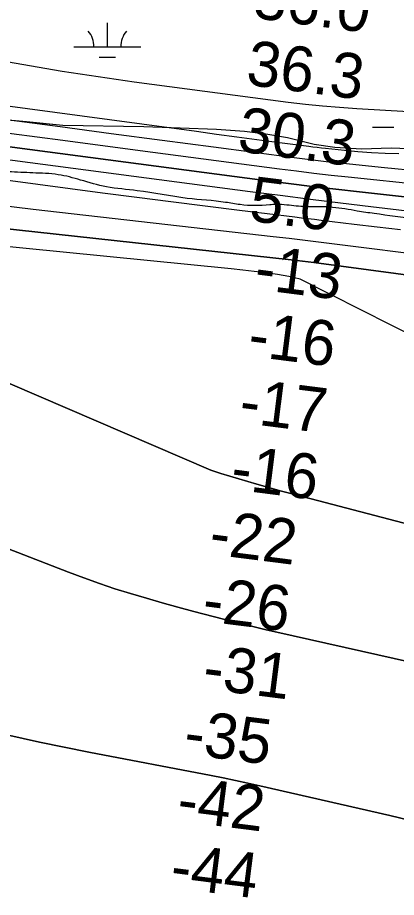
# Model space of a CAD drawing. Extents: x 3297753 to 3335611, y 652252 to 677623.
# Drawn here: x 3328943 to 3329508, y 660766 to 662077 of the extents above; entities that cross this region are included whole.
import ezdxf

# ---------------------------------------------------------------- set-up
doc = ezdxf.new("R2010")
doc.units = 0
for name, color, linetype in [('V-RIVR-EDGE', 7, 'Continuous'), ('V-RIVR-RANG', 7, 'Continuous'), ('V-ROAD-CNTR', 7, 'Continuous'), ('V-SITE-VEGE', 7, 'Continuous'), ('V-TOPO-DPTH', 7, 'Continuous'), ('V-TOPO-MAJR', 7, 'Continuous'), ('V-TOPO-MINR', 7, 'Continuous'), ('V-TOPO-WATR', 7, 'Continuous'), ('V-WETL-SWMP', 7, 'Continuous')]:
    doc.layers.add(name, color=color, linetype=linetype)

msp = doc.modelspace()

# ---------------------------------------------------------------- linework, layer by layer
at = {"layer": 'V-RIVR-EDGE'}
msp.add_spline([(3331038.755163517, 661614.3340752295), (3331015.549322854, 661616.463876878), (3330991.1000376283, 661618.5967532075), (3330971.620431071, 661619.0594047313), (3330955.045269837, 661620.7583265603), (3330920.2370212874, 661624.1602697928), (3330900.761514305, 661626.2808473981), (3330858.500797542, 661633.017090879), (3330839.025290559, 661635.137668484), (3330820.390020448, 661641.8154930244), (3330802.574489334, 661644.7609340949), (3330795.52830349, 661644.7783572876), (3330777.7014985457, 661643.1645016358), (3330759.4643116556, 661643.2095969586), (3330728.7916542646, 661642.8709575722), (3330721.751617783, 661645.3752698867), (3330715.5395194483, 661647.4630508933), (3330708.498458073, 661649.5528816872), (3330679.907432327, 661652.9394515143), (3330635.9826401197, 661657.192905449), (3330576.3106248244, 661662.7287499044), (3330543.576833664, 661666.9545317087), (3330530.73713058, 661670.7166370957), (3330500.8995855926, 661672.8628370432), (3330450.7667946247, 661680.8619980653), (3330395.2406194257, 661686.8020751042), (3330354.6368038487, 661693.1197374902), (3330298.2888398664, 661701.9632349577), (3330271.765097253, 661703.2722727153), (3330255.603392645, 661704.5556881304), (3330226.191603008, 661711.2601599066), (3330209.202985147, 661713.3745881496), (3330195.111638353, 661713.8239160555), (3330163.1924617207, 661712.244906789), (3330101.4357401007, 661712.8120974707), (3330065.380972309, 661714.9736708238), (3330053.7826639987, 661717.9037384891), (3330048.8191346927, 661722.0608524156), (3330042.6162604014, 661727.8789671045), (3330032.2685709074, 661733.7073307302), (3330000.781298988, 661739.173482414), (3329971.356185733, 661740.4896944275), (3329959.746603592, 661738.8604653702), (3329936.525389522, 661734.7730442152), (3329919.522423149, 661731.0847311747), (3329896.7269644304, 661731.5555818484), (3329881.3942228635, 661732.8369474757), (3329863.5653681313, 661730.3941287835), (3329856.9439127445, 661734.555342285), (3329851.9721842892, 661735.39660405), (3329837.049824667, 661735.0190187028), (3329820.475688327, 661737.132422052), (3329797.2698476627, 661739.2622237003), (3329766.597190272, 661738.9235843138), (3329750.024078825, 661741.4514691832), (3329713.974435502, 661745.6854501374), (3329707.761312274, 661747.3587496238), (3329704.048401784, 661754.4141595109), (3329697.008365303, 661756.9184718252), (3329690.3633373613, 661751.5466103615), (3329679.174386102, 661752.4032455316), (3329644.7847186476, 661757.4620899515), (3329618.6846815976, 661762.5004364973), (3329571.0428793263, 661772.1513742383), (3329537.0666684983, 661776.7947122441), (3329474.499431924, 661784.8246200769), (3329449.225283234, 661788.617472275), (3329412.3497515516, 661794.096947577), (3329395.7725405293, 661794.9669063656), (3329382.094650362, 661795.0007278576), (3329372.1470938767, 661795.0253253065), (3329344.3829813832, 661797.5808823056), (3329327.805770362, 661798.4508410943), (3329318.68512713, 661797.644425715), (3329274.3366293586, 661798.1685708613), (3329252.7917894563, 661801.5377174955), (3329195.607688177, 661807.4818941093), (3329121.028686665, 661818.8573760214), (3329075.0355864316, 661824.7738805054), (3329036.5134024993, 661834.816752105), (3329003.374353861, 661842.7738924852), (3328965.2482033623, 661845.355071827), (3328929.1924106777, 661847.1021636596), (3328910.129335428, 661848.3927533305), (3328879.0647441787, 661857.173732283), (3328826.4460889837, 661865.5935241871), (3328781.694383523, 661870.6779909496), (3328715.8112947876, 661878.7160979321), (3328661.936896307, 661882.165186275), (3328658.2137368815, 661885.0757809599), (3328656.9815661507, 661889.6381523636), (3328635.8430086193, 661889.6904219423), (3328604.3557367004, 661895.1565736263), (3328596.8971191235, 661896.0039847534), (3328588.6054389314, 661895.1955195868), (3328581.9747595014, 661895.6263994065), (3328549.6605743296, 661901.9235639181), (3328499.932015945, 661905.7768848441), (3328480.4616334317, 661909.9698700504), (3328465.972203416, 661917.0519271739), (3328455.1987585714, 661918.3220189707), (3328428.2666837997, 661922.1189707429), (3328418.735658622, 661922.9715063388), (3328415.409557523, 661918.8348902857), (3328409.604766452, 661918.0202757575), (3328403.3885685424, 661918.4501306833), (3328401.7378167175, 661921.3556008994), (3328394.708029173, 661928.004728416), (3328342.09552334, 661938.9114094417), (3328293.2102765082, 661948.5654218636), (3328270.8395482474, 661953.1800628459), (3328208.29075976, 661968.670638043), (3328152.359327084, 661978.3420736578), (3328103.0524244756, 661985.0957403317), (3328040.4903123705, 661995.1980557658), (3327953.0675082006, 662008.6777169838), (3327892.571654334, 662016.2880188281), (3327875.1613806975, 662015.5021013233), (3327861.056710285, 662010.5631694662), (3327855.250894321, 662009.3340734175), (3327844.0629679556, 662010.6051901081), (3327834.5432166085, 662016.0170224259), (3327815.0800083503, 662023.1113782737), (3327799.3348350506, 662025.2227318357), (3327779.033439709, 662028.5888037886), (3327711.492424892, 662036.631010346), (3327562.755052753, 662061.8678383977), (3327513.0346935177, 662069.0370114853), (3327479.060532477, 662074.5093125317), (3327443.013963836, 662079.9867380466), (3327406.964320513, 662084.2207190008), (3327362.6260716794, 662088.8896793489), (3327314.1317338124, 662089.009591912), (3327294.6521272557, 662089.4722434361), (3327271.4473114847, 662092.0165266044), (3327231.2538778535, 662096.675238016), (3327193.1338767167, 662101.743306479), (3327145.9004066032, 662108.9063302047), (3327115.6606788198, 662116.0273332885), (3327063.4534304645, 662123.2026557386), (3327026.98623094, 662126.1942170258), (3326973.536562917, 662133.7870956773), (3326935.8300184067, 662138.4396577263), (3326889.8287190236, 662141.0403100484)], degree=3, dxfattribs=at)
at = {"layer": 'V-ROAD-CNTR'}
msp.add_spline([(3328022.9769166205, 662390.77319169), (3328495.8129709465, 662335.5443021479), (3329059.972842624, 662301.125370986), (3329435.1360922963, 662310.636351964), (3329616.6147293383, 662316.197340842), (3329714.425533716, 662319.2633347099), (3329771.7834190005, 662311.202350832), (3329825.20831215, 662280.040413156), (3329861.110240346, 662218.4235363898), (3329893.3651758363, 662172.969627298), (3329949.179064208, 662160.9546513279), (3330067.7108271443, 662144.0636851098), (3330256.77744901, 662152.881667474), (3330465.530031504, 662159.8866534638), (3330666.44662967, 662160.9496513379), (3330821.0503204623, 662128.725715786), (3330941.0960803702, 662044.6398839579), (3331060.4008417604, 662014.2809446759), (3331187.864586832, 662003.92396539), (3331370.84522087, 662025.034923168), (3331521.583919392, 662046.547880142), (3331735.85449085, 662062.206848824), (3331979.466003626, 662091.1977908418), (3332173.6386152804, 662104.1957648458), (3332344.3102739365, 662126.579720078), (3332611.6737392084, 662193.364586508), (3332889.9081827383, 662244.7794836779), (3333149.7366630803, 662275.7464217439), (3333340.7612810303, 662299.7953736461), (3333416.409129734, 662311.349350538)], degree=3, dxfattribs=at)
at = {"layer": 'V-SITE-VEGE'}
for p, q in [((3329009.901, 661915.8520000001), (3328910.628, 661925.733)), ((3329130.866, 661914.2180000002), (3329009.901, 661915.8520000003)), ((3329239.236, 661909.8470000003), (3329130.866, 661914.2180000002)), ((3329280.824, 661906.8550000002), (3329239.236, 661909.8470000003)), ((3329312.8880000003, 661903.042), (3329280.824, 661906.8550000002)), ((3329344.982, 661897.639), (3329312.8880000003, 661903.042)), ((3329384.9390000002, 661887.9290000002), (3329344.982, 661897.639)), ((3329415.882, 661883.278), (3329384.9390000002, 661887.929)), ((3329455.386, 661880.813), (3329415.882, 661883.278)), ((3329499.768, 661882.4650000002), (3329455.386, 661880.813)), ((3329540.662, 661880.829), (3329499.768, 661882.4650000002))]:
    msp.add_line(p, q, dxfattribs=at)
at = {"layer": 'V-TOPO-DPTH'}
for points in [[(3329513.5635297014, 661760.547300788), (3329479.090593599, 661764.6410307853), (3329444.620027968, 661768.7547968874), (3329395.132190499, 661774.6826249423), (3329385.407560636, 661775.8494894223), (3329375.683249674, 661777.0190009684), (3329365.9594170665, 661778.1924831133), (3329356.235903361, 661779.3686123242), (3329273.5148040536, 661789.3914628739), (3329222.4429571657, 661795.6750171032), (3329171.387079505, 661802.0839199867), (3329120.355155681, 661808.6808458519), (3329069.3392010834, 661815.4031203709), (3328449.4108553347, 661898.2517718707), (3328439.5101440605, 661899.5910353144), (3328429.6123653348, 661900.9513857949), (3328419.718985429, 661902.3433668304), (3328409.828538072, 661903.7564349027), (3328358.2619401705, 661911.2079746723), (3328322.5876239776, 661916.3432150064), (3328286.9096153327, 661921.4525710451), (3328251.2260680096, 661926.523100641), (3328215.5388282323, 661931.5677459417), (3327668.346678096, 662008.6136079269)], [(3329513.5635297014, 661760.547300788), (3329479.090593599, 661764.6410307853), (3329444.620027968, 661768.7547968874), (3329395.132190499, 661774.6826249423), (3329385.407560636, 661775.8494894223), (3329375.683249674, 661777.0190009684), (3329365.9594170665, 661778.1924831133), (3329356.235903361, 661779.3686123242), (3329273.5148040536, 661789.3914628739), (3329222.4429571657, 661795.6750171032), (3329171.387079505, 661802.0839199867), (3329120.355155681, 661808.6808458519), (3329069.3392010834, 661815.4031203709), (3328449.4108553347, 661898.2517718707), (3328439.5101440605, 661899.5910353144), (3328429.6123653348, 661900.9513857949), (3328419.718985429, 661902.3433668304), (3328409.828538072, 661903.7564349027), (3328358.2619401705, 661911.2079746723), (3328322.5876239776, 661916.3432150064), (3328286.9096153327, 661921.4525710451), (3328251.2260680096, 661926.523100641), (3328215.5388282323, 661931.5677459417), (3327668.346678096, 662008.6136079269)], [(3328021.8582066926, 662005.8888018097), (3328362.364425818, 661959.7487593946), (3328397.3105580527, 661955.0227912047), (3328432.2583439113, 661950.3091076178), (3328467.2086102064, 661945.6138509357), (3328502.1605301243, 661940.9308788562), (3328569.393682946, 661931.9408039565), (3328637.9667856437, 661922.7974208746), (3328706.544376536, 661913.6879217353), (3328775.128699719, 661904.6292485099), (3328843.7175110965, 661895.6044592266), (3329311.2739700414, 661834.2604887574), (3329346.5891056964, 661829.7355613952), (3329381.9214610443, 661825.3529771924), (3329417.2796459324, 661821.1839077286), (3329452.655050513, 661817.1571814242), (3329688.947895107, 661790.9830519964)], [(3328077.0004862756, 661801.1241976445), (3328351.440213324, 661760.5029118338), (3328386.5521429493, 661755.3466145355), (3328421.6717512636, 661750.2435885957), (3329230.8241330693, 661402.6805612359), (3329238.30845089, 661399.9639964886), (3329245.896574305, 661397.5112348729), (3329299.4457120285, 661381.770230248), (3329311.606636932, 661378.2554379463), (3329323.788076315, 661374.8145534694), (3329336.0002874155, 661371.4845307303), (3329348.233012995, 661368.2284158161), (3329845.9642759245, 661238.1614368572)], [(3329845.9642759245, 661238.1614368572), (3329348.233012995, 661368.2284158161), (3329336.0002874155, 661371.4845307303), (3329323.788076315, 661374.8145534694), (3329311.606636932, 661378.2554379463), (3329299.4457120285, 661381.770230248), (3329245.896574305, 661397.5112348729), (3329238.30845089, 661399.9639964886), (3329230.8241330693, 661402.6805612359), (3328421.6717512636, 661750.2435885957), (3328386.5521429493, 661755.3466145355), (3328351.440213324, 661760.5029118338), (3328077.0004862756, 661801.1241976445)], [(3329940.0948985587, 661637.3243346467), (3329384.227062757, 661711.7297860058), (3329375.88209643, 661712.8156980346), (3329367.5321753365, 661713.8608119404), (3329359.174822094, 661714.844728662), (3329350.812514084, 661715.7878472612), (3328708.239199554, 661785.8759230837)], [(3328708.239199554, 661785.8759230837), (3329350.812514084, 661715.7878472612), (3329359.174822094, 661714.844728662), (3329367.5321753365, 661713.8608119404), (3329375.88209643, 661712.8156980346), (3329384.227062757, 661711.7297860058), (3329940.0948985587, 661637.3243346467)], [(3328927.4341614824, 661286.1026718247), (3329018.6952527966, 661250.6915970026), (3329041.60013401, 661242.1032031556), (3329064.626205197, 661233.8661652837), (3329087.834061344, 661226.1561613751), (3329111.163107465, 661218.797513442), (3329134.623190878, 661211.8451399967), (3329158.136636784, 661205.0826227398), (3329181.730126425, 661198.6048897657), (3329205.3769785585, 661192.3170129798), (3329265.0474772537, 661176.8358208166), (3329281.10585367, 661172.7558656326), (3329297.190384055, 661168.7841709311), (3329313.3141453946, 661164.9748669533), (3329329.4640607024, 661161.2738234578), (3330053.6535865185, 660999.1515239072)], [(3330053.6535865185, 660999.1515239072), (3329329.4640607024, 661161.2738234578), (3329313.3141453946, 661164.9748669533), (3329297.190384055, 661168.7841709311), (3329281.10585367, 661172.7558656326), (3329265.0474772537, 661176.8358208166), (3329205.3769785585, 661192.3170129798), (3329181.730126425, 661198.6048897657), (3329158.136636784, 661205.0826227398), (3329134.623190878, 661211.8451399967), (3329111.163107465, 661218.797513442), (3329087.834061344, 661226.1561613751), (3329064.626205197, 661233.8661652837), (3329041.60013401, 661242.1032031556), (3329018.6952527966, 661250.6915970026), (3328927.4341614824, 661286.1026718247)], [(3328901.566044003, 661014.1079439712), (3328975.087146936, 660997.8016967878), (3329048.8965210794, 660982.7221619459), (3329231.078026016, 660947.8782115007), (3329249.386849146, 660944.2733652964), (3329267.667914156, 660940.5363867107), (3329285.907341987, 660936.6012095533), (3329304.1190116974, 660932.5339000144), (3329497.512694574, 660888.2389618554), (3329586.276040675, 660867.2474263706)], [(3329586.276040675, 660867.2474263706), (3329497.512694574, 660888.2389618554), (3329304.1190116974, 660932.5339000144), (3329285.907341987, 660936.6012095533), (3329267.667914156, 660940.5363867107), (3329249.386849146, 660944.2733652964), (3329231.078026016, 660947.8782115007), (3329048.8965210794, 660982.7221619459), (3328975.087146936, 660997.8016967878), (3328901.566044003, 661014.1079439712)]]:
    msp.add_lwpolyline(points, dxfattribs=at)
at = {"layer": 'V-TOPO-MAJR'}
msp.add_lwpolyline([(3329511.2368109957, 661873.6333819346), (3329490.8718809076, 661874.3430630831), (3329470.527880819, 661875.3831203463), (3329450.215275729, 661876.9187417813), (3329429.9236006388, 661878.7847393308), (3329402.014888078, 661881.6947074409), (3329395.6963084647, 661882.3794479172), (3329389.3817550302, 661883.0983217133), (3329383.0732408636, 661883.8683954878), (3329376.768752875, 661884.672602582), (3329329.369997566, 661890.9143241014), (3329299.3706685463, 661894.8764004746), (3329269.3733615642, 661898.8536830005), (3329239.3790876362, 661902.8537747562), (3329209.3868357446, 661906.8690726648), (3328445.280023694, 662009.4617834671)], dxfattribs=at)
at = {"layer": 'V-TOPO-MINR'}
for points in [[(3329525.3707537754, 661936.3177737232), (3329448.465212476, 661940.8672200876), (3329422.8732643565, 661942.6509515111), (3329397.3150367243, 661944.7920636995), (3329371.807389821, 661947.4692470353), (3329346.333463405, 661950.5038111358), (3329116.251260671, 661980.3652592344), (3329009.1966969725, 661996.2345274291), (3328902.6330951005, 662014.6655574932), (3328796.8059359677, 662036.939230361), (3328691.4697386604, 662061.7746650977), (3328486.296744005, 662114.0860298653)], [(3329541.0393648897, 661848.1492215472), (3329489.6258442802, 661852.9606201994), (3329418.912737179, 661860.3325892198), (3329402.9008359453, 661862.0672044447), (3329386.899078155, 661863.8878765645), (3329370.912535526, 661865.837634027), (3329354.9361363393, 661867.8734483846), (3329234.599051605, 661883.7013229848), (3329158.4655285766, 661893.7443136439), (3329082.3370852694, 661903.8255530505), (3329006.216261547, 661913.9641655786), (3328930.1005175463, 661924.141026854), (3328464.243206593, 661986.6059890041), (3328449.307788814, 661988.6151713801), (3328434.3735339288, 661990.632932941), (3328419.441023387, 661992.6635632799), (3328404.509675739, 661994.7027728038), (3328320.632944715, 662006.1948331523), (3328263.766985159, 662014.0073484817), (3328206.9048675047, 662021.8476520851), (3328150.048512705, 662029.7296380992), (3328093.1959998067, 662037.6394123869)], [(3329932.602467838, 661739.871304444), (3329469.4543425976, 661794.9476726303), (3329424.4275980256, 661800.3838963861), (3329379.4142773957, 661805.927534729), (3329334.421092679, 661811.6322949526), (3329289.4413319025, 661817.4444697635), (3328561.0718910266, 661912.8885376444), (3328539.422395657, 661915.7334740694), (3328517.774292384, 661918.5889348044), (3328496.1282772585, 661921.4601820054), (3328474.4836542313, 661924.3419535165), (3328452.8405958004, 661927.2354992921), (3328431.198231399, 661930.1342197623), (3328409.5569080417, 661933.0407022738), (3328387.916278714, 661935.9523594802), (3327783.433964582, 662017.3933222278)], [(3329549.324428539, 661827.1385868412), (3329435.8086853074, 661838.9727057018), (3329410.1044914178, 661841.7566911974), (3329384.416477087, 661844.6780359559), (3329358.752732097, 661847.8054196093), (3329333.1051666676, 661851.0701625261), (3329125.5395242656, 661878.3384773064), (3329010.148694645, 661893.5413316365), (3328894.7654660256, 661908.8014934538), (3328779.3936389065, 661924.1476165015), (3328664.029412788, 661939.5510470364), (3328483.202395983, 661963.7636351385), (3328458.258551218, 661967.1124300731), (3328433.316269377, 661970.4727953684), (3328408.376331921, 661973.8505162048), (3328383.4379573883, 661977.2398074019), (3328242.281406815, 661996.4739449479), (3328146.767910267, 662009.5034668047), (3328051.2570551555, 662022.5523007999)], [(3329688.947895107, 661790.9830519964), (3329452.655050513, 661817.1571814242), (3329417.2796459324, 661821.1839077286), (3329381.9214610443, 661825.3529771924), (3329346.5891056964, 661829.7355613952), (3329311.2739700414, 661834.2604887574), (3328843.7175110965, 661895.6044592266), (3328775.128699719, 661904.6292485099), (3328706.544376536, 661913.6879217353), (3328637.9667856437, 661922.7974208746), (3328569.393682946, 661931.9408039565), (3328502.1605301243, 661940.9308788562), (3328467.2086102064, 661945.6138509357), (3328432.2583439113, 661950.3091076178), (3328397.3105580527, 661955.0227912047), (3328362.364425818, 661959.7487593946), (3328021.8582066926, 662005.8888018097)], [(3329562.067921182, 661720.9365290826), (3329419.12990202, 661738.8743060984), (3329395.325641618, 661741.8212281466), (3329371.515028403, 661744.715141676), (3329347.694885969, 661747.5295424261), (3329323.8683907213, 661750.2909346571), (3328966.0558044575, 661791.1547074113), (3328876.1546719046, 661801.6924427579), (3328786.2977417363, 661812.5859407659), (3328696.5071151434, 661824.0130827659), (3328606.7606909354, 661835.7959874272), (3328487.838758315, 661851.7688683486), (3328457.606507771, 661855.9663732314), (3328427.400989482, 661860.3427745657), (3328397.2355695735, 661864.9875205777), (3328367.0968819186, 661869.8111630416), (3328236.766278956, 661891.2649306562), (3328141.4487517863, 661906.7356151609)], [(3330087.7255598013, 661321.7538152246), (3329363.8327884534, 661687.3232798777), (3329347.0307329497, 661691.1480426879), (3329330.0174137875, 661694.177509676), (3329312.830877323, 661696.496205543), (3329295.6271756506, 661698.6720452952), (3329278.397726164, 661700.6336008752), (3329261.15111147, 661702.4523003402), (3328458.759818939, 661782.0205639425), (3328441.1002469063, 661783.881016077), (3328423.457918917, 661785.8853874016), (3328405.8414569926, 661788.1056375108), (3328388.242239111, 661790.4698068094), (3328292.93086196, 661803.8679586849), (3328227.772551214, 661813.5404665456), (3328162.7257233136, 661823.8809874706), (3328097.846119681, 661835.2235279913)], [(3329845.9642759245, 661238.1614368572), (3329348.233012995, 661368.2284158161), (3329336.0002874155, 661371.4845307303), (3329323.788076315, 661374.8145534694), (3329311.606636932, 661378.2554379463), (3329299.4457120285, 661381.770230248), (3329245.896574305, 661397.5112348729), (3329238.30845089, 661399.9639964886), (3329230.8241330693, 661402.6805612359), (3328421.6717512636, 661750.2435885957), (3328386.5521429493, 661755.3466145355), (3328351.440213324, 661760.5029118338), (3328077.0004862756, 661801.1241976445)], [(3329940.0948985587, 661637.3243346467), (3329384.227062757, 661711.7297860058), (3329375.88209643, 661712.8156980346), (3329367.5321753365, 661713.8608119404), (3329359.174822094, 661714.844728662), (3329350.812514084, 661715.7878472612), (3328708.239199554, 661785.8759230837)], [(3330053.6535865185, 660999.1515239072), (3329329.4640607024, 661161.2738234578), (3329313.3141453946, 661164.9748669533), (3329297.190384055, 661168.7841709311), (3329281.10585367, 661172.7558656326), (3329265.0474772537, 661176.8358208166), (3329205.3769785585, 661192.3170129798), (3329181.730126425, 661198.6048897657), (3329158.136636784, 661205.0826227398), (3329134.623190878, 661211.8451399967), (3329111.163107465, 661218.797513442), (3329087.834061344, 661226.1561613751), (3329064.626205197, 661233.8661652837), (3329041.60013401, 661242.1032031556), (3329018.6952527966, 661250.6915970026), (3328927.4341614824, 661286.1026718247)], [(3329586.276040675, 660867.2474263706), (3329497.512694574, 660888.2389618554), (3329304.1190116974, 660932.5339000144), (3329285.907341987, 660936.6012095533), (3329267.667914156, 660940.5363867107), (3329249.386849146, 660944.2733652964), (3329231.078026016, 660947.8782115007), (3329048.8965210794, 660982.7221619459), (3328975.087146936, 660997.8016967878), (3328901.566044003, 661014.1079439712)]]:
    msp.add_lwpolyline(points, dxfattribs=at)
at = {"layer": 'V-TOPO-WATR'}
msp.add_lwpolyline([(3329513.5635297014, 661760.547300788), (3329479.090593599, 661764.6410307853), (3329444.620027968, 661768.7547968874), (3329395.132190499, 661774.6826249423), (3329385.407560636, 661775.8494894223), (3329375.683249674, 661777.0190009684), (3329365.9594170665, 661778.1924831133), (3329356.235903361, 661779.3686123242), (3329273.5148040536, 661789.3914628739), (3329222.4429571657, 661795.6750171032), (3329171.387079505, 661802.0839199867), (3329120.355155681, 661808.6808458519), (3329069.3392010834, 661815.4031203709), (3328449.4108553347, 661898.2517718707), (3328439.5101440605, 661899.5910353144), (3328429.6123653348, 661900.9513857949), (3328419.718985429, 661902.3433668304), (3328409.828538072, 661903.7564349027), (3328358.2619401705, 661911.2079746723), (3328322.5876239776, 661916.3432150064), (3328286.9096153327, 661921.4525710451), (3328251.2260680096, 661926.523100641), (3328215.5388282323, 661931.5677459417), (3327668.346678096, 662008.6136079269)], dxfattribs=at)
at = {"layer": 'V-WETL-SWMP'}
for p, q in [((3329076.4951166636, 662033.0764333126), (3329076.4584823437, 662069.0764098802)), ((3329026.49514337, 662033.0255569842), (3329126.495089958, 662033.1273096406)), ((3329064.510825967, 662017.633233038), (3329088.510813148, 662017.6576536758)), ((3328956.0614040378, 661921.2252982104), (3328910.625405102, 661925.7313012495)), ((3329009.89740278, 661915.8492946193), (3328956.0614040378, 661921.2252982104)), ((3329130.864398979, 661914.216283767), (3329009.89740278, 661915.8492946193)), ((3329239.235395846, 661909.8452748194), (3329130.864398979, 661914.2162837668)), ((3329280.824394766, 661906.853271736), (3329239.235395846, 661909.8452748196)), ((3329312.8863940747, 661903.0392697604), (3329280.824394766, 661906.8532717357)), ((3329471.6810923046, 661913.4074995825), (3329503.6810752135, 661913.4400604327)), ((3329344.98139353, 661897.6372682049), (3329312.8863940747, 661903.0392697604)), ((3329384.9383931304, 661887.9272670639), (3329344.98139353, 661897.6372682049)), ((3329415.880392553, 661883.2772654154), (3329384.9383931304, 661887.9272670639)), ((3329455.3843914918, 661880.8102623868), (3329415.880392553, 661883.2772654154)), ((3329499.766389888, 661882.4642578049), (3329455.3843914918, 661880.8102623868)), ((3329540.6613887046, 661880.8272544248), (3329499.766389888, 661882.4642578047))]:
    msp.add_line(p, q, dxfattribs=at)
for centre, radius, start, end in [((3329021.2517268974, 662033.4950250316), 35.24628790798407, 359.28648001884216, 40.83013835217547), ((3329131.7375400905, 662033.6074473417), 35.246287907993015, 139.28647683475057, 180.8301351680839)]:
    msp.add_arc(centre, radius, start, end, dxfattribs=at)

# ---------------------------------------------------------------- texts
at = {"layer": 'V-RIVR-RANG'}
for s, height, rotation, p in [('36.0', 67, 352.49832571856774, (3329291.6718287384, 662076.6355412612)), ('36.3', 67, 352.49832571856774, (3329281.7445690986, 661977.0797256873)), ('30.3', 67, 352.49832571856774, (3329268.9395690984, 661877.9027256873)), ('5.0', 66.99999999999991, 352.78513888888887, (3329286.320243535, 661774.3062008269)), ('-13', 67, 352.78513888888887, (3329293.9281386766, 661672.5451997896)), ('-16', 67, 352.78513888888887, (3329284.263430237, 661572.9706611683)), ('-17', 67, 352.78513888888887, (3329271.186021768, 661473.8282727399)), ('-16', 67, 352.78513888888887, (3329258.655430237, 661374.6166611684)), ('-22', 67, 352.78513888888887, (3329226.4852989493, 661277.891149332)), ('-26', 67, 352.78513888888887, (3329216.298208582, 661178.3828671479)), ('-31', 67, 352.78513888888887, (3329216.840447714, 661077.517328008)), ('-35', 67, 352.78513888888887, (3329188.595680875, 660980.2948928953)), ('-42', 67, 352.78513888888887, (3329178.4085905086, 660880.7866107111)), ('-44', 67, 352.78513888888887, (3329168.483191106, 660781.2452003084))]:
    msp.add_text(s, height=height, rotation=rotation, dxfattribs=at).set_placement(p)

doc.saveas('drawing.dxf')
